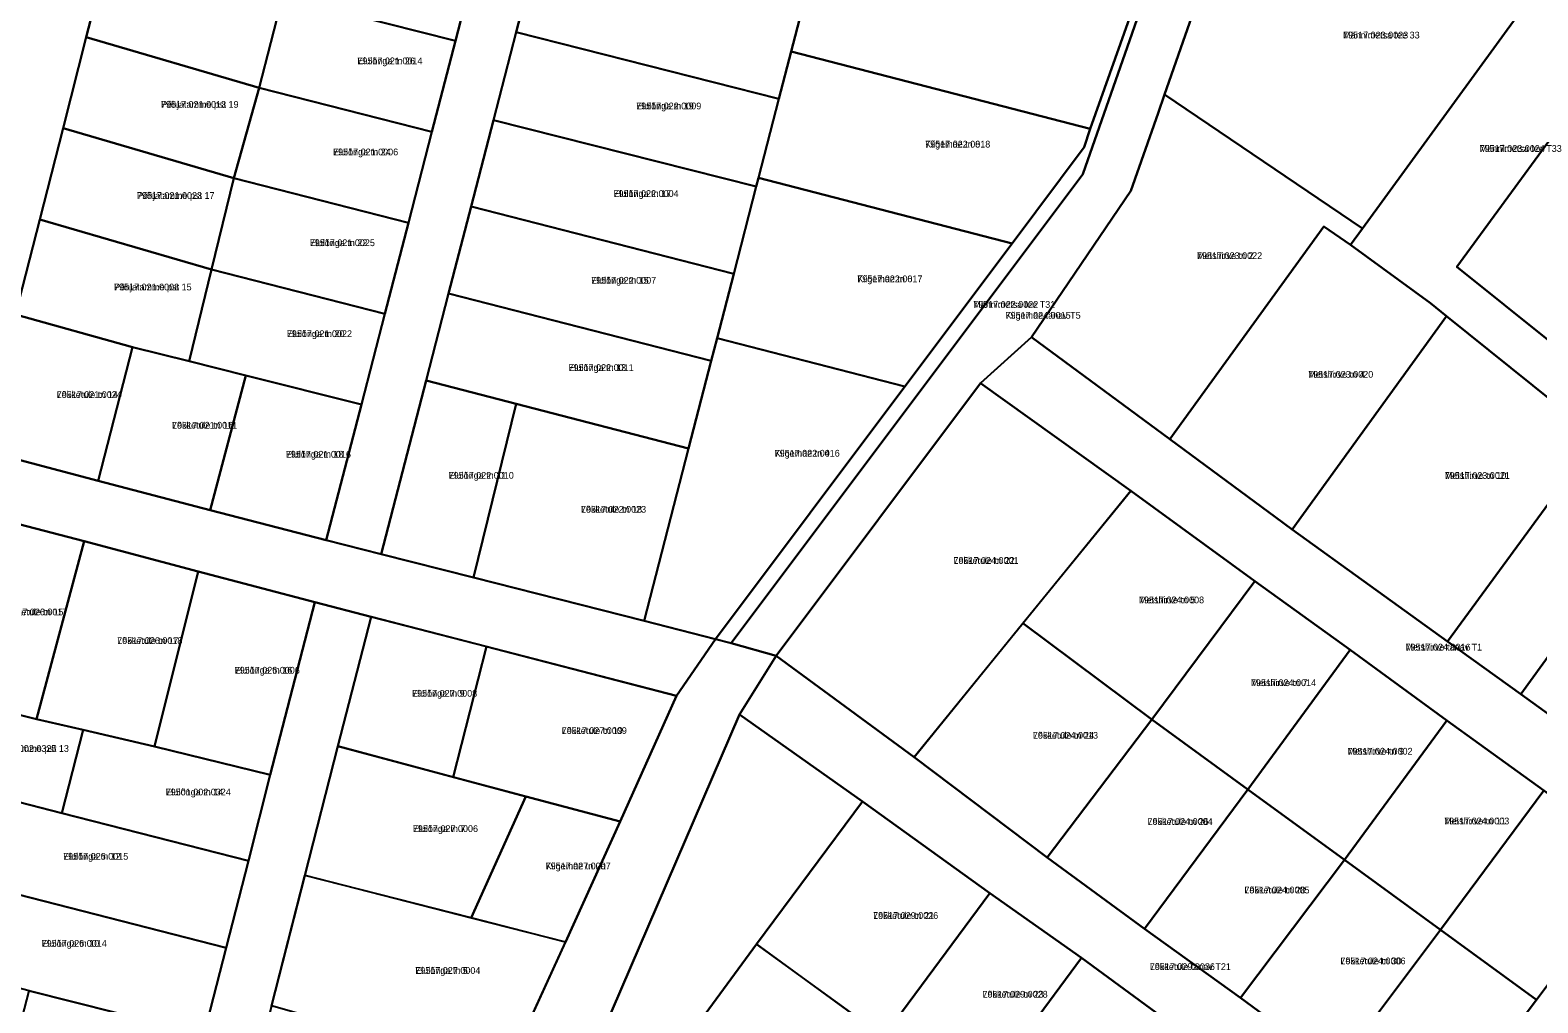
# Model space of a CAD drawing. Extents: x 643847 to 663718, y 6468443 to 6482775.
# Drawn here: x 662578.6 to 662914.3, y 6470737.4 to 6470953.9 of the extents above; entities that cross this region are included whole.
import ezdxf

# ---------------------------------------------------------------- set-up
doc = ezdxf.new("R2010")
doc.units = 0
for name, color, linetype in [('L_AADRESS', 7, 'Continuous'), ('PIIR', 7, 'Continuous'), ('TUNNUS', 7, 'Continuous')]:
    doc.layers.add(name, color=color, linetype=linetype)

msp = doc.modelspace()

# ---------------------------------------------------------------- linework, layer by layer
at = {"layer": 'PIIR'}
for points in [[(662575.3, 6470890.56), (662567.61, 6470860.48), (662551.34, 6470864.68), (662563.73, 6470912.81), (662578.08, 6470968.51), (662583.29, 6470988.76), (662594.83, 6471033.56), (662611.89, 6471099.81), (662613.89, 6471107.55), (662621.05, 6471136.45), (662636.91, 6471132.03), (662627.47, 6471092.82), (662621.9, 6471072.53), (662616.87, 6471052.16), (662611.48, 6471030.52), (662605.15, 6471007.09), (662596.01, 6470971.61), (662591.07, 6470952.27), (662585.91, 6470932.05), (662580.7, 6470911.71)], [(662845.94, 6471016.03), (662812.98, 6470921.84), (662734.66, 6470817.44), (662731.21, 6470818.33), (662773.37, 6470874.54), (662797.23, 6470906.36), (662813.32, 6470927.8), (662814.64, 6470931.88), (662824.55, 6470959.88), (662834.36, 6470987.9), (662843.09, 6471012.84), (662817.32, 6471050.36), (662802.05, 6471072.63), (662797.73, 6471075.93), (662807.68, 6471071.73)], [(662790.2, 6470875.32), (662744.68, 6470814.63), (662734.66, 6470817.44), (662812.98, 6470921.84), (662845.94, 6471016.03), (662845.88, 6471031.74), (662856.92, 6471021.86), (662854.21, 6471005.27), (662831.2, 6470939.55), (662829.74, 6470935.36), (662823.7, 6470918.08), (662801.58, 6470885.52)], [(662854.21, 6471005.27), (662910.69, 6470958.33), (662875.29, 6470909.72), (662831.2, 6470939.55)], [(662673.27, 6470951.47), (662634.79, 6470961.3), (662633.95, 6470961.93), (662639.02, 6470981.61), (662678.49, 6470971.63)], [(662824.55, 6470959.88), (662814.64, 6470931.88), (662748.02, 6470949.1), (662750.31, 6470957.97), (662755.29, 6470977.26)], [(662596.01, 6470971.61), (662633.95, 6470961.93), (662634.79, 6470961.3), (662629.59, 6470941.03), (662591.07, 6470952.27)], [(662691.77, 6470972.68), (662750.31, 6470957.97), (662745.3, 6470938.56), (662686.78, 6470953.38)], [(662668.04, 6470931.24), (662629.59, 6470941.03), (662634.79, 6470961.3), (662673.27, 6470951.47)], [(662686.78, 6470953.38), (662745.3, 6470938.56), (662740.75, 6470920.96), (662740.27, 6470919.09), (662681.72, 6470933.83)], [(662591.07, 6470952.27), (662629.59, 6470941.03), (662623.92, 6470920.9), (662585.91, 6470932.05)], [(662814.64, 6470931.88), (662813.32, 6470927.8), (662797.23, 6470906.36), (662740.75, 6470920.96), (662745.3, 6470938.56), (662748.02, 6470949.1)], [(662951.61, 6470926.3), (662917.61, 6470884.09), (662896.31, 6470901.16), (662928.15, 6470944.69)], [(662662.79, 6470910.97), (662623.92, 6470920.9), (662629.59, 6470941.03), (662668.04, 6470931.24)], [(662832.37, 6470862.81), (662801.58, 6470885.52), (662823.7, 6470918.08), (662829.74, 6470935.36), (662831.2, 6470939.55), (662875.29, 6470909.72), (662872.6, 6470906.04), (662866.64, 6470910.12)], [(662681.72, 6470933.83), (662740.27, 6470919.09), (662735.25, 6470899.62), (662676.75, 6470914.63)], [(662585.91, 6470932.05), (662623.92, 6470920.9), (662618.94, 6470900.55), (662580.7, 6470911.71)], [(662657.55, 6470890.69), (662618.94, 6470900.55), (662623.92, 6470920.9), (662662.79, 6470910.97)], [(662797.23, 6470906.36), (662773.37, 6470874.54), (662731.56, 6470885.33), (662735.25, 6470899.62), (662740.27, 6470919.09), (662740.75, 6470920.96)], [(662730.24, 6470880.23), (662671.74, 6470895.26), (662676.75, 6470914.63), (662735.25, 6470899.62), (662731.56, 6470885.33)], [(662580.7, 6470911.71), (662618.94, 6470900.55), (662613.95, 6470880.15), (662601.35, 6470883.33), (662575.3, 6470890.56)], [(662866.64, 6470910.12), (662872.6, 6470906.04), (662890.4, 6470893.08), (662893.97, 6470890.22), (662859.63, 6470842.75), (662855.89, 6470845.44), (662832.37, 6470862.81)], [(662652.33, 6470870.54), (662626.57, 6470876.99), (662613.95, 6470880.15), (662618.94, 6470900.55), (662657.55, 6470890.69)], [(662686.82, 6470870.69), (662666.74, 6470875.91), (662671.74, 6470895.26), (662730.24, 6470880.23), (662725.21, 6470860.73)], [(662567.61, 6470860.48), (662575.3, 6470890.56), (662601.35, 6470883.33), (662593.74, 6470853.51)], [(662893.97, 6470890.22), (662927.56, 6470863.3), (662894.19, 6470817.82), (662859.63, 6470842.75)], [(662593.74, 6470853.51), (662601.35, 6470883.33), (662613.95, 6470880.15), (662626.57, 6470876.99), (662618.69, 6470847.01)], [(662773.37, 6470874.54), (662731.21, 6470818.33), (662715.34, 6470822.4), (662725.21, 6470860.73), (662730.24, 6470880.23), (662731.56, 6470885.33)], [(662823.67, 6470851.34), (662790.2, 6470875.32), (662801.58, 6470885.52), (662832.37, 6470862.81), (662855.89, 6470845.44), (662859.63, 6470842.75), (662894.19, 6470817.82), (662910.53, 6470806.03), (662927.06, 6470794.11), (662943.81, 6470782.02), (662978.68, 6470756.88), (662969.26, 6470746.04), (662937.27, 6470769), (662915.68, 6470784.64), (662894.08, 6470800.23), (662872.52, 6470815.9), (662851.34, 6470831.19)], [(662618.69, 6470847.01), (662626.57, 6470876.99), (662652.33, 6470870.54), (662644.52, 6470840.33)], [(662686.82, 6470870.69), (662677.27, 6470832.03), (662656.73, 6470837.23), (662666.74, 6470875.91)], [(662790.2, 6470875.32), (662823.67, 6470851.34), (662775.4, 6470792.06), (662744.68, 6470814.63)], [(662677.27, 6470832.03), (662686.82, 6470870.69), (662725.21, 6470860.73), (662715.34, 6470822.4)], [(662894.19, 6470817.82), (662927.56, 6470863.3), (662943.05, 6470850.89), (662910.53, 6470806.03)], [(662823.67, 6470851.34), (662851.34, 6470831.19), (662828.36, 6470800.43), (662799.66, 6470821.85)], [(662910.53, 6470806.03), (662943.05, 6470850.89), (662959, 6470838.11), (662927.06, 6470794.11)], [(662565.16, 6470846.73), (662590.61, 6470840.11), (662579.96, 6470800.51), (662573.44, 6470802.1), (662554.12, 6470806.84)], [(662615.95, 6470833.37), (662606.24, 6470794.39), (662590.34, 6470798.09), (662579.96, 6470800.51), (662590.61, 6470840.11)], [(662632.05, 6470788.12), (662606.24, 6470794.39), (662615.95, 6470833.37), (662641.99, 6470826.55)], [(662872.52, 6470815.9), (662849.78, 6470784.83), (662828.36, 6470800.43), (662851.34, 6470831.19)], [(662608.53, 6470639.75), (662593.36, 6470634.68), (662594.93, 6470643.03), (662602.38, 6470672.08), (662609.8, 6470701.17), (662617.26, 6470730.21), (662622.21, 6470749.61), (662627.16, 6470768.96), (662632.05, 6470788.12), (662641.99, 6470826.55), (662654.52, 6470823.31), (662647.06, 6470794.47), (662639.74, 6470765.72), (662632.3, 6470736.69), (662624.47, 6470706.69), (662606.42, 6470640.25)], [(662654.52, 6470823.31), (662680.19, 6470816.66), (662672.75, 6470787.61), (662647.06, 6470794.47)], [(662799.66, 6470821.85), (662828.36, 6470800.43), (662805.03, 6470769.73), (662775.4, 6470792.06)], [(662583.55, 6470617.35), (662546.79, 6470605.71), (662517.36, 6470596.39), (662517.21, 6470592.3), (662503.98, 6470606.74), (662524.6, 6470613.19), (662549.76, 6470621.05), (662593.36, 6470634.68), (662608.53, 6470639.75), (662667.05, 6470683.34), (662671.43, 6470693), (662684.51, 6470721.86), (662697.81, 6470750.89), (662709.96, 6470777.75), (662722.51, 6470805.7), (662731.21, 6470818.33), (662734.66, 6470817.44), (662744.68, 6470814.63), (662736.55, 6470801.57), (662702.08, 6470721.62), (662687.81, 6470689.31), (662680.05, 6470677.53), (662622.96, 6470630.69)], [(662680.19, 6470816.66), (662722.49, 6470805.69), (662709.96, 6470777.75), (662688.96, 6470783.26), (662672.75, 6470787.61)], [(662894.08, 6470800.23), (662871.25, 6470769.2), (662849.78, 6470784.83), (662872.52, 6470815.9)], [(662792.3, 6470761.75), (662763.9, 6470782.19), (662736.55, 6470801.57), (662744.68, 6470814.63), (662775.4, 6470792.06), (662805.03, 6470769.73), (662826.72, 6470753.83), (662848.09, 6470738.48), (662869.5, 6470722.73), (662890.76, 6470707.09), (662922.35, 6470683.76), (662912.35, 6470674.72), (662880.21, 6470698.52), (662853.18, 6470718.31), (662832.82, 6470732.6), (662812.69, 6470747.36)], [(662549.61, 6470788.8), (662554.12, 6470806.84), (662573.44, 6470802.1), (662579.96, 6470800.51), (662590.34, 6470798.09), (662585.62, 6470779.6), (662568.84, 6470783.86)], [(662583.55, 6470617.35), (662622.96, 6470630.69), (662680.05, 6470677.53), (662687.81, 6470689.31), (662702.08, 6470721.62), (662736.55, 6470801.57), (662763.9, 6470782.19), (662740.29, 6470750.42), (662717.7, 6470719.58), (662704.47, 6470679.98), (662681.78, 6470642.71), (662660.4, 6470609.27)], [(662805.03, 6470769.73), (662828.36, 6470800.43), (662849.78, 6470784.83), (662826.72, 6470753.83)], [(662915.68, 6470784.64), (662892.62, 6470753.63), (662871.25, 6470769.2), (662894.08, 6470800.23)], [(662585.62, 6470779.6), (662590.34, 6470798.09), (662606.24, 6470794.39), (662632.05, 6470788.12), (662627.16, 6470768.96)], [(662647.06, 6470794.47), (662688.96, 6470783.26), (662676.75, 6470756.3), (662639.74, 6470765.72)], [(662622.21, 6470749.61), (662563.92, 6470764.52), (662544.58, 6470769.47), (662549.61, 6470788.8), (662568.84, 6470783.86), (662585.62, 6470779.6), (662627.16, 6470768.96)], [(662688.96, 6470783.26), (662709.96, 6470777.75), (662697.81, 6470750.89), (662676.75, 6470756.3)], [(662763.9, 6470782.19), (662792.3, 6470761.75), (662768.64, 6470729.8), (662767.77, 6470730.54), (662740.29, 6470750.42)], [(662826.72, 6470753.83), (662849.78, 6470784.83), (662871.25, 6470769.2), (662848.09, 6470738.48)], [(662937.27, 6470769), (662921.8, 6470748.43), (662914.04, 6470738.03), (662892.62, 6470753.63), (662915.68, 6470784.64)], [(662617.26, 6470730.21), (662578.34, 6470740.05), (662539.65, 6470750.18), (662544.58, 6470769.47), (662563.92, 6470764.52), (662622.21, 6470749.61)], [(662848.09, 6470738.48), (662871.25, 6470769.2), (662892.62, 6470753.63), (662869.5, 6470722.73)], [(662639.75, 6470765.76), (662676.75, 6470756.3), (662697.79, 6470750.92), (662684.51, 6470721.86), (662632.3, 6470736.69)], [(662792.3, 6470761.75), (662812.69, 6470747.36), (662788.83, 6470715.02), (662768.64, 6470729.8)], [(662869.5, 6470722.73), (662892.62, 6470753.63), (662914.04, 6470738.03), (662906.38, 6470727.88), (662890.76, 6470707.09)], [(662768.64, 6470729.8), (662744.9, 6470698.2), (662717.7, 6470719.58), (662740.29, 6470750.42)], [(662938.16, 6470704.76), (662906.38, 6470727.88), (662914.04, 6470738.03), (662921.8, 6470748.43), (662953.24, 6470724.77)], [(662832.82, 6470732.6), (662807.38, 6470701.69), (662788.83, 6470715.02), (662812.69, 6470747.36)], [(662609.8, 6470701.17), (662570.77, 6470711.08), (662578.34, 6470740.05), (662617.26, 6470730.21)]]:
    msp.add_lwpolyline(points, close=True, dxfattribs=at)
for points in [[(662927.56, 6470863.3), (662893.97, 6470890.22), (662890.4, 6470893.08), (662872.6, 6470906.04), (662875.29, 6470909.72), (662910.69, 6470958.33), (662854.21, 6471005.27), (662856.92, 6471021.86), (662881.97, 6470999.42), (662916.24, 6470972.46)], [(662691.77, 6470972.68), (662686.78, 6470953.38), (662681.72, 6470933.83), (662676.75, 6470914.63), (662671.74, 6470895.26), (662666.74, 6470875.91), (662656.73, 6470837.23), (662644.52, 6470840.33), (662652.33, 6470870.54), (662657.55, 6470890.69), (662662.79, 6470910.97), (662668.04, 6470931.24), (662673.27, 6470951.47), (662678.49, 6470971.63)], [(662928.15, 6470944.69), (662896.31, 6470901.16), (662917.61, 6470884.09)], [(662567.61, 6470860.48), (662593.74, 6470853.51), (662618.69, 6470847.01), (662644.52, 6470840.33), (662656.73, 6470837.23), (662677.27, 6470832.03), (662715.34, 6470822.4), (662731.21, 6470818.33), (662722.49, 6470805.69), (662654.52, 6470823.31), (662641.99, 6470826.55), (662615.95, 6470833.37), (662590.61, 6470840.11), (662565.16, 6470846.73)]]:
    msp.add_lwpolyline(points, dxfattribs=at)

# ---------------------------------------------------------------- texts
at = {"layer": 'L_AADRESS'}
for s, p in [('Männimetsa tee 33', (662870.95, 6470952.01)), ('Elulõnga tn 26', (662651.43, 6470946.27)), ('Põhjatamme pst 19', (662607.7, 6470936.58)), ('Elulõnga tn 19', (662713.52, 6470936.24)), ('Elulõnga tn 24', (662646.02, 6470926)), ('Kiigemäe tn 8', (662777.88, 6470927.73)), ('Männimetsa tee T33', (662901.37, 6470926.77)), ('Põhjatamme pst 17', (662602.34, 6470916.3)), ('Elulõnga tn 17', (662708.48, 6470916.73)), ('Elulõnga tn 22', (662640.84, 6470905.79)), ('Metshirve tn 2', (662838.43, 6470902.92)), ('Põhjatamme pst 15', (662597.24, 6470895.93)), ('Elulõnga tn 15', (662703.49, 6470897.43)), ('Kiigemäe tn 6', (662762.77, 6470897.75)), ('Männimetsa tee T31', (662788.57, 6470892.06)), ('Kiigemäe tänav T5', (662795.79, 6470889.63)), ('Elulõnga tn 20', (662635.74, 6470885.54)), ('Elulõnga tn 13', (662698.47, 6470878)), ('Metshirve tn 4', (662863.17, 6470876.49)), ('Lõkketule tn 14', (662584.48, 6470872)), ('Lõkketule tn 16', (662610.16, 6470865.17)), ('Elulõnga tn 18', (662635.51, 6470858.71)), ('Kiigemäe tn 4', (662744.36, 6470858.94)), ('Elulõnga tn 11', (662671.77, 6470854.01)), ('Metshirve tn 10', (662893.6, 6470853.98)), ('Lõkketule tn 18', (662701.24, 6470846.46)), ('Lõkketule tn 22', (662784.18, 6470835.06)), ('Metshirve tn 5', (662825.5, 6470826.29)), ('Lõkketule tn 15', (662572.36, 6470823.61)), ('Lõkketule tn 17', (662597.96, 6470817.24)), ('Metshirve tänav T1', (662884.85, 6470815.78)), ('Elulõnga tn 16', (662624.12, 6470810.64)), ('Metshirve tn 7', (662850.44, 6470807.86)), ('Elulõnga tn 9', (662663.62, 6470805.5)), ('Lõkketule tn 19', (662696.95, 6470797.21)), ('Lõkketule tn 24', (662801.88, 6470796.15)), ('Põhjatamme pst 13', (662569.91, 6470793.22)), ('Metshirve tn 9', (662871.93, 6470792.61)), ('Elulõnga tn 14', (662608.75, 6470783.53)), ('Metshirve tn 11', (662893.46, 6470777.08)), ('Elulõnga tn 7', (662663.8, 6470775.38)), ('Lõkketule tn 26', (662827.41, 6470776.96)), ('Elulõnga tn 12', (662585.91, 6470769.21)), ('Kiigemäe tn 2a', (662693.36, 6470767.07)), ('Lõkketule tn 28', (662848.98, 6470761.71)), ('Lõkketule tn 21', (662766.29, 6470756.04)), ('Elulõnga tn 10', (662581.13, 6470749.84)), ('Elulõnga tn 5', (662664.33, 6470743.81)), ('Lõkketule tänav T21', (662827.91, 6470744.67)), ('Lõkketule tn 30', (662870.36, 6470745.94)), ('Lõkketule tn 23', (662790.66, 6470738.52))]:
    msp.add_text(s, height=1.5, dxfattribs=at).set_placement(p)
at = {"layer": 'TUNNUS'}
for s, p in [('79517:023:0023', (662870.95, 6470952.01)), ('79517:021:0014', (662651.43, 6470946.27)), ('79517:021:0013', (662607.7, 6470936.58)), ('79517:022:0009', (662713.52, 6470936.24)), ('79517:021:0006', (662646.02, 6470926)), ('79517:022:0018', (662777.88, 6470927.73)), ('79517:023:0024', (662901.37, 6470926.77)), ('79517:021:0023', (662602.34, 6470916.3)), ('79517:022:0004', (662708.48, 6470916.73)), ('79517:021:0025', (662640.84, 6470905.79)), ('79517:023:0022', (662838.43, 6470902.92)), ('79517:021:0008', (662597.24, 6470895.93)), ('79517:022:0007', (662703.49, 6470897.43)), ('79517:022:0017', (662762.77, 6470897.75)), ('79517:022:0022', (662788.57, 6470892.06)), ('79517:024:0015', (662795.79, 6470889.63)), ('79517:021:0022', (662635.74, 6470885.54)), ('79517:022:0011', (662698.47, 6470878)), ('79517:023:0020', (662863.17, 6470876.49)), ('79517:021:0024', (662584.48, 6470872)), ('79517:021:0011', (662610.16, 6470865.17)), ('79517:021:0016', (662635.51, 6470858.71)), ('79517:022:0016', (662744.36, 6470858.94)), ('79517:022:0010', (662671.77, 6470854.01)), ('79517:023:0021', (662893.6, 6470853.98)), ('79517:022:0023', (662701.24, 6470846.46)), ('79517:024:0001', (662784.18, 6470835.06)), ('79517:024:0008', (662825.5, 6470826.29)), ('79517:026:0017', (662572.36, 6470823.61)), ('79517:026:0018', (662597.96, 6470817.24)), ('79517:024:0016', (662884.85, 6470815.78)), ('79517:026:0006', (662624.12, 6470810.64)), ('79517:024:0014', (662850.44, 6470807.86)), ('79517:027:0008', (662663.62, 6470805.5)), ('79517:027:0009', (662696.95, 6470797.21)), ('79517:024:0013', (662801.88, 6470796.15)), ('79501:002:0325', (662569.91, 6470793.22)), ('79517:024:0002', (662871.93, 6470792.61)), ('79501:002:0324', (662608.75, 6470783.53)), ('79517:027:0006', (662663.8, 6470775.38)), ('79517:024:0004', (662827.41, 6470776.96)), ('79517:024:0003', (662893.46, 6470777.08)), ('79517:026:0015', (662585.91, 6470769.21)), ('79517:027:0007', (662693.36, 6470767.07)), ('79517:024:0005', (662848.98, 6470761.71)), ('79517:029:0026', (662766.29, 6470756.04)), ('79517:026:0014', (662581.13, 6470749.84)), ('79517:027:0004', (662664.33, 6470743.81)), ('79517:029:0036', (662827.91, 6470744.67)), ('79517:024:0006', (662870.36, 6470745.94)), ('79517:029:0028', (662790.66, 6470738.52))]:
    msp.add_text(s, height=1.5, dxfattribs=at).set_placement(p)

doc.saveas('drawing.dxf')
